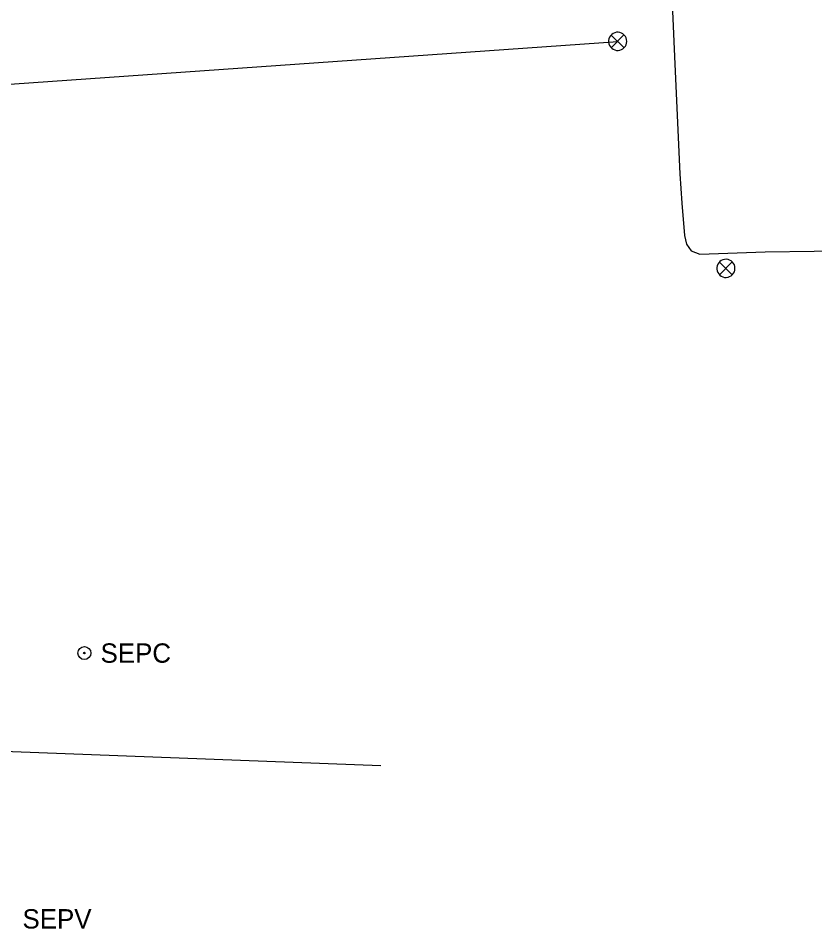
# Model space of a CAD drawing. Extents: x 596028 to 606371, y 330010 to 403088.
# Drawn here: x 602072.8 to 602360.9, y 387312.1 to 387641.4 of the extents above; entities that cross this region are included whole.
import ezdxf

# ---------------------------------------------------------------- set-up
doc = ezdxf.new("R2010")
doc.units = 0
for name, color, linetype in [('E_MISCPROP_Septic', 7, 'Continuous'), ('E_SIG', 7, 'Continuous'), ('E_SIG_Conduit', 7, 'Continuous'), ('E_UTL_E_UG', 7, 'Continuous'), ('E_UTL_Overhead', 7, 'Continuous')]:
    doc.layers.add(name, color=color, linetype=linetype)

msp = doc.modelspace()

# ---------------------------------------------------------------- linework, layer by layer
at = {"layer": 'E_MISCPROP_Septic'}
for radius in [2.33, 0.292]:
    msp.add_circle((602096.79, 387411.81), radius, dxfattribs=at)
at = {"layer": 'E_SIG'}
for points in [[(602292.91, 387633.05), (602292.85, 387633.68), (602292.67, 387634.28), (602292.38, 387634.84), (602291.99, 387635.33), (602291.52, 387635.74), (602290.98, 387636.06), (602290.38, 387636.26), (602289.76, 387636.35), (602289.14, 387636.32), (602288.53, 387636.17), (602287.96, 387635.91), (602287.45, 387635.55), (602287.01, 387635.09), (602286.67, 387634.57), (602286.44, 387633.98), (602286.32, 387633.37), (602286.32, 387632.74), (602286.44, 387632.13), (602286.67, 387631.54), (602287.01, 387631.02), (602287.45, 387630.56), (602287.96, 387630.2), (602288.53, 387629.94), (602289.14, 387629.79), (602289.76, 387629.76), (602290.38, 387629.85), (602290.98, 387630.05), (602291.52, 387630.37), (602291.99, 387630.78), (602292.38, 387631.27), (602292.67, 387631.83), (602292.85, 387632.43), (602292.91, 387633.05)], [(602291.87, 387635.39), (602287.26, 387630.73)], [(602287.26, 387635.34), (602291.91, 387630.69)], [(602332.02, 387550.95), (602331.96, 387551.57), (602331.79, 387552.17), (602331.5, 387552.73), (602331.11, 387553.22), (602330.64, 387553.64), (602330.1, 387553.95), (602329.5, 387554.15), (602328.88, 387554.24), (602328.25, 387554.21), (602327.65, 387554.07), (602327.07, 387553.81), (602326.56, 387553.44), (602326.13, 387552.99), (602325.79, 387552.46), (602325.56, 387551.88), (602325.44, 387551.26), (602325.44, 387550.63), (602325.56, 387550.02), (602325.79, 387549.44), (602326.13, 387548.91), (602326.56, 387548.45), (602327.07, 387548.09), (602327.65, 387547.83), (602328.25, 387547.68), (602328.88, 387547.65), (602329.5, 387547.74), (602330.1, 387547.95), (602330.64, 387548.26), (602331.11, 387548.67), (602331.5, 387549.16), (602331.79, 387549.72), (602331.96, 387550.32), (602332.02, 387550.95)], [(602330.99, 387553.28), (602326.38, 387548.62)], [(602326.38, 387553.23), (602331.03, 387548.58)]]:
    msp.add_lwpolyline(points, dxfattribs=at)
at = {"layer": 'E_SIG_Conduit'}
msp.add_lwpolyline([(602064.47, 387617.24), (602289.61, 387633.05)], dxfattribs=at)
at = {"layer": 'E_UTL_E_UG'}
msp.add_lwpolyline([(602308.14, 387704.82), (602306.91, 387699.92), (602307.74, 387683.77), (602308.45, 387665.97), (602310.33, 387624.82), (602312.1, 387585.08), (602312.85, 387574.52), (602313.76, 387562.89), (602314.49, 387559.72), (602316.16, 387557.33), (602319.37, 387556.12), (602342.99, 387556.97), (602378.35, 387557.37), (602392.64, 387557.56)], dxfattribs=at)
at = {"layer": 'E_UTL_Overhead'}
msp.add_lwpolyline([(601963.28, 387367.72), (602048.44, 387377.05), (602203.92, 387371.2)], dxfattribs=at)

# ---------------------------------------------------------------- texts
at = {"layer": 'E_MISCPROP_Septic'}
for s, p in [('SEPC', (602102.62, 387408.31)), ('SEPV', (602074.39, 387312.19))]:
    msp.add_text(s, height=7, dxfattribs=at).set_placement(p)

doc.saveas('drawing.dxf')
